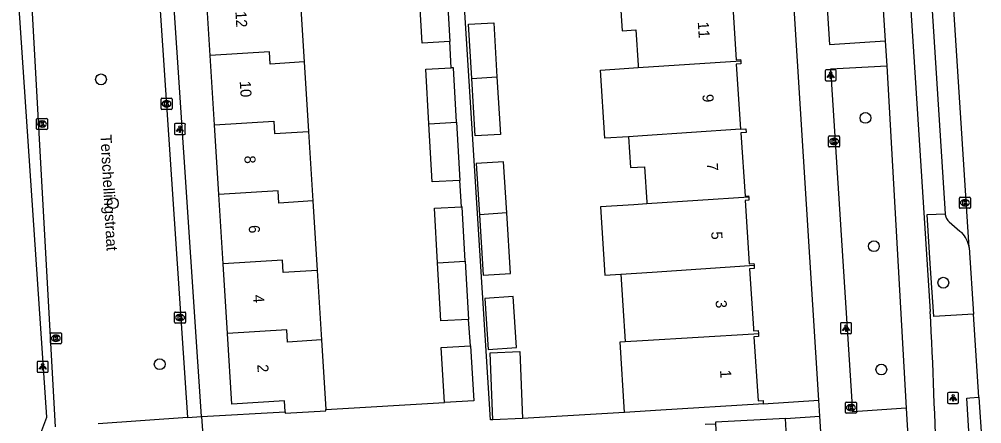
# Model space of a CAD drawing. Extents: x 159689 to 160786, y 387323 to 388339.
# Drawn here: x 160696.1 to 160783.4, y 387545.2 to 387581.9 of the extents above; entities that cross this region are included whole.
import ezdxf

# ---------------------------------------------------------------- set-up
doc = ezdxf.new("R2010")
doc.units = 0
for name, color, linetype in [('IMGEO_Boom', 7, 'Continuous'), ('IMGEO_Fietspad_gesloten', 7, 'Continuous'), ('IMGEO_Kolk', 7, 'Continuous'), ('IMGEO_Lichtpunt', 7, 'Continuous'), ('IMGEO_Openbare_ruimte_label', 7, 'Continuous'), ('IMGEO_Pand', 7, 'Continuous'), ('IMGEO_Pand_nummerreeks', 7, 'Continuous'), ('IMGEO_Parkeervlak_open', 7, 'Continuous'), ('IMGEO_Rijbaan_lokaal_gesloten', 7, 'Continuous'), ('IMGEO_Verkeerseiland_open', 7, 'Continuous'), ('IMGEO_Voetpad_open', 7, 'Continuous')]:
    doc.layers.add(name, color=color, linetype=linetype)

msp = doc.modelspace()

# ---------------------------------------------------------------- linework, layer by layer
at = {"layer": 'IMGEO_Boom'}
for centre in [(160703.482, 387576.416), (160772.832, 387572.917), (160704.559, 387565.17), (160773.598, 387561.274), (160779.895, 387557.959), (160708.806, 387550.559), (160774.273, 387550.077)]:
    msp.add_circle(centre, 0.489, dxfattribs=at)
at = {"layer": 'IMGEO_Fietspad_gesloten'}
for points in [[(160774.212, 387625.176), (160778.712, 387555.353)], [(160772.776, 387608.527), (160774.62, 387579.904)], [(160774.62, 387579.904), (160774.766, 387577.644)], [(160774.766, 387577.644), (160776.539, 387546.569)], [(160776.539, 387546.569), (160776.713, 387543.525)]]:
    msp.add_lwpolyline(points, dxfattribs=at)
msp.add_arc((160273.505, 387528.894), 505.899, 359.63323, 2.99794, dxfattribs=at)
at = {"layer": 'IMGEO_Kolk'}
for p, q in [((160708.925, 387573.771), (160708.925, 387574.623)), ((160709, 387574.697), (160709.852, 387574.697)), ((160709.413, 387574.477), (160709.438, 387574.477)), ((160709.926, 387574.623), (160709.926, 387573.771)), ((160709.852, 387573.697), (160709, 387573.697)), ((160709.436, 387573.917), (160709.411, 387573.917)), ((160697.623, 387571.941), (160697.623, 387572.793)), ((160697.698, 387572.867), (160698.55, 387572.867)), ((160698.111, 387572.647), (160698.136, 387572.647)), ((160698.624, 387572.793), (160698.624, 387571.941)), ((160698.55, 387571.867), (160697.698, 387571.867)), ((160698.134, 387572.087), (160698.109, 387572.087)), ((160769.488, 387570.36), (160769.488, 387571.212)), ((160769.563, 387571.286), (160770.415, 387571.286)), ((160769.976, 387571.066), (160770.001, 387571.066)), ((160770.489, 387571.212), (160770.489, 387570.36)), ((160770.415, 387570.286), (160769.563, 387570.286)), ((160769.999, 387570.506), (160769.974, 387570.506)), ((160781.354, 387564.787), (160781.354, 387565.639)), ((160781.429, 387565.713), (160782.281, 387565.713)), ((160781.842, 387565.493), (160781.867, 387565.493)), ((160782.355, 387565.639), (160782.355, 387564.787)), ((160782.281, 387564.713), (160781.429, 387564.713)), ((160781.865, 387564.933), (160781.84, 387564.933)), ((160710.152, 387554.372), (160710.152, 387555.224)), ((160710.227, 387555.298), (160711.079, 387555.298)), ((160710.64, 387555.078), (160710.665, 387555.078)), ((160711.153, 387555.224), (160711.153, 387554.372)), ((160711.079, 387554.298), (160710.227, 387554.298)), ((160710.663, 387554.518), (160710.638, 387554.518)), ((160698.884, 387552.487), (160698.884, 387553.339)), ((160698.959, 387553.413), (160699.811, 387553.413)), ((160699.372, 387553.193), (160699.397, 387553.193)), ((160699.885, 387553.339), (160699.885, 387552.487)), ((160699.811, 387552.413), (160698.959, 387552.413)), ((160699.395, 387552.633), (160699.37, 387552.633)), ((160771.088, 387547.117), (160771.94, 387547.117)), ((160771.013, 387546.191), (160771.013, 387547.043)), ((160771.524, 387546.337), (160771.499, 387546.337)), ((160771.501, 387546.897), (160771.526, 387546.897)), ((160772.014, 387547.043), (160772.014, 387546.191)), ((160771.94, 387546.117), (160771.088, 387546.117))]:
    msp.add_line(p, q, dxfattribs=at)
for points in [[(160708.925, 387573.771), (160708.925, 387574.623)], [(160709, 387574.697), (160709.852, 387574.697)], [(160709.246, 387574.397), (160709.369, 387574.397), (160709.369, 387574.246), (160709.499, 387574.397), (160709.663, 387574.397), (160709.517, 387574.246), (160709.67, 387573.997), (160709.518, 387573.997), (160709.433, 387574.161), (160709.369, 387574.094), (160709.369, 387573.997), (160709.246, 387573.997), (160709.246, 387574.397)], [(160709.926, 387574.623), (160709.926, 387573.771)], [(160709.852, 387573.697), (160709, 387573.697)], [(160697.623, 387571.941), (160697.623, 387572.793)], [(160697.698, 387572.867), (160698.55, 387572.867)], [(160697.944, 387572.567), (160698.067, 387572.567), (160698.067, 387572.416), (160698.197, 387572.567), (160698.361, 387572.567), (160698.215, 387572.416), (160698.368, 387572.167), (160698.216, 387572.167), (160698.131, 387572.331), (160698.067, 387572.264), (160698.067, 387572.167), (160697.944, 387572.167), (160697.944, 387572.567)], [(160698.624, 387572.793), (160698.624, 387571.941)], [(160698.55, 387571.867), (160697.698, 387571.867)], [(160769.488, 387570.36), (160769.488, 387571.212)], [(160769.563, 387571.286), (160770.415, 387571.286)], [(160769.809, 387570.986), (160769.932, 387570.986), (160769.932, 387570.835), (160770.062, 387570.986), (160770.226, 387570.986), (160770.08, 387570.835), (160770.233, 387570.586), (160770.081, 387570.586), (160769.996, 387570.75), (160769.932, 387570.683), (160769.932, 387570.586), (160769.809, 387570.586), (160769.809, 387570.986)], [(160770.489, 387571.212), (160770.489, 387570.36)], [(160770.415, 387570.286), (160769.563, 387570.286)], [(160781.354, 387564.787), (160781.354, 387565.639)], [(160781.429, 387565.713), (160782.281, 387565.713)], [(160781.675, 387565.413), (160781.798, 387565.413), (160781.798, 387565.262), (160781.928, 387565.413), (160782.092, 387565.413), (160781.946, 387565.262), (160782.099, 387565.013), (160781.947, 387565.013), (160781.862, 387565.177), (160781.798, 387565.11), (160781.798, 387565.013), (160781.675, 387565.013), (160781.675, 387565.413)], [(160782.355, 387565.639), (160782.355, 387564.787)], [(160782.281, 387564.713), (160781.429, 387564.713)], [(160710.152, 387554.372), (160710.152, 387555.224)], [(160710.227, 387555.298), (160711.079, 387555.298)], [(160710.473, 387554.998), (160710.596, 387554.998), (160710.596, 387554.847), (160710.726, 387554.998), (160710.89, 387554.998), (160710.744, 387554.847), (160710.897, 387554.598), (160710.745, 387554.598), (160710.66, 387554.762), (160710.596, 387554.695), (160710.596, 387554.598), (160710.473, 387554.598), (160710.473, 387554.998)], [(160711.153, 387555.224), (160711.153, 387554.372)], [(160711.079, 387554.298), (160710.227, 387554.298)], [(160698.884, 387552.487), (160698.884, 387553.339)], [(160698.959, 387553.413), (160699.811, 387553.413)], [(160699.885, 387553.339), (160699.885, 387552.487)], [(160699.811, 387552.413), (160698.959, 387552.413)], [(160699.205, 387553.113), (160699.328, 387553.113), (160699.328, 387552.962), (160699.458, 387553.113), (160699.622, 387553.113), (160699.476, 387552.962), (160699.629, 387552.713), (160699.477, 387552.713), (160699.392, 387552.877), (160699.328, 387552.81), (160699.328, 387552.713), (160699.205, 387552.713), (160699.205, 387553.113)], [(160771.088, 387547.117), (160771.94, 387547.117)], [(160771.013, 387546.191), (160771.013, 387547.043)], [(160771.334, 387546.817), (160771.457, 387546.817), (160771.457, 387546.666), (160771.587, 387546.817), (160771.751, 387546.817), (160771.605, 387546.666), (160771.758, 387546.417), (160771.606, 387546.417), (160771.521, 387546.581), (160771.457, 387546.514), (160771.457, 387546.417), (160771.334, 387546.417), (160771.334, 387546.817)], [(160772.014, 387547.043), (160772.014, 387546.191)], [(160771.94, 387546.117), (160771.088, 387546.117)]]:
    msp.add_lwpolyline(points, dxfattribs=at)
for centre, start, end in [((160709.002, 387574.621), 91.55205, 178.44795), ((160709.002, 387574.621), 91.55205, 178.44795), ((160709.85, 387574.621), 1.55205, 88.44795), ((160709.85, 387574.621), 1.55205, 88.44795), ((160709.002, 387573.773), 181.55205, 268.44795), ((160709.002, 387573.773), 181.55205, 268.44795), ((160709.85, 387573.773), 271.55205, 358.44795), ((160709.85, 387573.773), 271.55205, 358.44795), ((160697.7, 387572.791), 91.55205, 178.44795), ((160697.7, 387572.791), 91.55205, 178.44795), ((160698.548, 387572.791), 1.55205, 88.44795), ((160698.548, 387572.791), 1.55205, 88.44795), ((160697.7, 387571.943), 181.55205, 268.44795), ((160697.7, 387571.943), 181.55205, 268.44795), ((160698.548, 387571.943), 271.55205, 358.44795), ((160698.548, 387571.943), 271.55205, 358.44795), ((160769.565, 387571.21), 91.55205, 178.44795), ((160769.565, 387571.21), 91.55205, 178.44795), ((160770.413, 387571.21), 1.55205, 88.44795), ((160770.413, 387571.21), 1.55205, 88.44795), ((160769.565, 387570.362), 181.55205, 268.44795), ((160769.565, 387570.362), 181.55205, 268.44795), ((160770.413, 387570.362), 271.55205, 358.44795), ((160770.413, 387570.362), 271.55205, 358.44795), ((160781.431, 387565.637), 91.55205, 178.44795), ((160781.431, 387565.637), 91.55205, 178.44795), ((160782.279, 387565.637), 1.55205, 88.44795), ((160782.279, 387565.637), 1.55205, 88.44795), ((160781.431, 387564.789), 181.55205, 268.44795), ((160781.431, 387564.789), 181.55205, 268.44795), ((160782.279, 387564.789), 271.55205, 358.44795), ((160782.279, 387564.789), 271.55205, 358.44795), ((160710.229, 387555.222), 91.55205, 178.44795), ((160710.229, 387555.222), 91.55205, 178.44795), ((160711.077, 387555.222), 1.55205, 88.44795), ((160711.077, 387555.222), 1.55205, 88.44795), ((160710.229, 387554.374), 181.55205, 268.44795), ((160710.229, 387554.374), 181.55205, 268.44795), ((160711.077, 387554.374), 271.55205, 358.44795), ((160711.077, 387554.374), 271.55205, 358.44795), ((160698.961, 387553.337), 91.55205, 178.44795), ((160698.961, 387553.337), 91.55205, 178.44795), ((160699.809, 387553.337), 1.55205, 88.44795), ((160699.809, 387553.337), 1.55205, 88.44795), ((160698.961, 387552.489), 181.55205, 268.44795), ((160698.961, 387552.489), 181.55205, 268.44795), ((160699.809, 387552.489), 271.55205, 358.44795), ((160699.809, 387552.489), 271.55205, 358.44795), ((160771.09, 387547.041), 91.55205, 178.44795), ((160771.09, 387547.041), 91.55205, 178.44795), ((160771.938, 387547.041), 1.55205, 88.44795), ((160771.938, 387547.041), 1.55205, 88.44795), ((160771.09, 387546.193), 181.55205, 268.44795), ((160771.09, 387546.193), 181.55205, 268.44795), ((160771.938, 387546.193), 271.55205, 358.44795), ((160771.938, 387546.193), 271.55205, 358.44795)]:
    msp.add_arc(centre, 0.0765, start, end, dxfattribs=at)
for centre, major_axis, ratio, start_param, end_param in [((160709.412, 387574.197), (-0.387, 0.002), 0.722429, 4.712389, 7.853982), ((160709.437, 387574.197), (-0.39, 0.002), 0.717154, 1.570796, 4.712389), ((160698.11, 387572.367), (-0.387, 0.002), 0.722429, 4.712389, 7.853982), ((160698.135, 387572.367), (-0.39, 0.002), 0.717154, 1.570796, 4.712389), ((160769.975, 387570.786), (-0.387, 0.002), 0.722429, 4.712389, 7.853982), ((160770, 387570.786), (-0.39, 0.002), 0.717154, 1.570796, 4.712389), ((160781.841, 387565.213), (-0.387, 0.002), 0.722429, 4.712389, 7.853982), ((160781.866, 387565.213), (-0.39, 0.002), 0.717154, 1.570796, 4.712389), ((160710.639, 387554.798), (-0.387, 0.002), 0.722429, 4.712389, 7.853982), ((160710.664, 387554.798), (-0.39, 0.002), 0.717154, 1.570796, 4.712389), ((160699.371, 387552.913), (-0.387, 0.002), 0.722429, 4.712389, 7.853982), ((160699.396, 387552.913), (-0.39, 0.002), 0.717154, 1.570796, 4.712389), ((160771.5, 387546.617), (-0.387, 0.002), 0.722429, 4.712389, 7.853982), ((160771.525, 387546.617), (-0.39, 0.002), 0.717154, 1.570796, 4.712389)]:
    msp.add_ellipse(centre, major_axis=major_axis, ratio=ratio, start_param=start_param, end_param=end_param, dxfattribs=at)
at = {"layer": 'IMGEO_Lichtpunt'}
for p, q in [((160769.168, 387577.199), (160769.168, 387576.392)), ((160769.168, 387577.199), (160769.168, 387576.392)), ((160770.07, 387577.294), (160769.262, 387577.294)), ((160770.07, 387577.294), (160769.262, 387577.294)), ((160770.164, 387576.392), (160770.164, 387577.199)), ((160770.164, 387576.392), (160770.164, 387577.199)), ((160769.262, 387576.298), (160770.07, 387576.298)), ((160769.262, 387576.298), (160770.07, 387576.298)), ((160711.036, 387572.398), (160710.228, 387572.398)), ((160711.036, 387572.398), (160710.228, 387572.398)), ((160710.134, 387572.303), (160710.134, 387571.496)), ((160710.134, 387572.303), (160710.134, 387571.496)), ((160711.13, 387571.496), (160711.13, 387572.303)), ((160711.13, 387571.496), (160711.13, 387572.303)), ((160710.228, 387571.402), (160711.036, 387571.402)), ((160710.228, 387571.402), (160711.036, 387571.402)), ((160770.577, 387554.235), (160770.577, 387553.428)), ((160770.577, 387554.235), (160770.577, 387553.428)), ((160771.479, 387554.33), (160770.671, 387554.33)), ((160771.479, 387554.33), (160770.671, 387554.33)), ((160771.573, 387553.428), (160771.573, 387554.235)), ((160771.573, 387553.428), (160771.573, 387554.235)), ((160770.671, 387553.334), (160771.479, 387553.334)), ((160770.671, 387553.334), (160771.479, 387553.334)), ((160697.694, 387550.726), (160697.694, 387549.919)), ((160697.694, 387550.726), (160697.694, 387549.919)), ((160698.596, 387550.821), (160697.788, 387550.821)), ((160698.596, 387550.821), (160697.788, 387550.821)), ((160698.69, 387549.919), (160698.69, 387550.726)), ((160698.69, 387549.919), (160698.69, 387550.726)), ((160697.788, 387549.825), (160698.596, 387549.825)), ((160697.788, 387549.825), (160698.596, 387549.825)), ((160781.189, 387548.003), (160780.381, 387548.003)), ((160781.189, 387548.003), (160780.381, 387548.003)), ((160780.287, 387547.908), (160780.287, 387547.101)), ((160780.287, 387547.908), (160780.287, 387547.101)), ((160781.283, 387547.101), (160781.283, 387547.908)), ((160781.283, 387547.101), (160781.283, 387547.908)), ((160780.381, 387547.007), (160781.189, 387547.007)), ((160780.381, 387547.007), (160781.189, 387547.007))]:
    msp.add_line(p, q, dxfattribs=at)
for points in [[(160769.542, 387576.863), (160769.581, 387576.835), (160769.393, 387576.573), (160769.355, 387576.6), (160769.542, 387576.863)], [(160769.644, 387576.815), (160769.691, 387576.815), (160769.691, 387576.493), (160769.644, 387576.493), (160769.644, 387576.815)], [(160769.754, 387576.835), (160769.792, 387576.862), (160769.979, 387576.6), (160769.94, 387576.572), (160769.754, 387576.835)], [(160710.508, 387571.967), (160710.547, 387571.939), (160710.359, 387571.677), (160710.321, 387571.704), (160710.508, 387571.967)], [(160710.61, 387571.919), (160710.657, 387571.919), (160710.657, 387571.597), (160710.61, 387571.597), (160710.61, 387571.919)], [(160710.72, 387571.939), (160710.758, 387571.966), (160710.945, 387571.704), (160710.906, 387571.676), (160710.72, 387571.939)], [(160770.951, 387553.899), (160770.99, 387553.871), (160770.802, 387553.609), (160770.764, 387553.636), (160770.951, 387553.899)], [(160771.053, 387553.851), (160771.1, 387553.851), (160771.1, 387553.529), (160771.053, 387553.529), (160771.053, 387553.851)], [(160771.163, 387553.871), (160771.201, 387553.898), (160771.388, 387553.636), (160771.349, 387553.608), (160771.163, 387553.871)], [(160698.068, 387550.39), (160698.107, 387550.362), (160697.919, 387550.1), (160697.881, 387550.127), (160698.068, 387550.39)], [(160698.17, 387550.342), (160698.217, 387550.342), (160698.217, 387550.02), (160698.17, 387550.02), (160698.17, 387550.342)], [(160698.28, 387550.362), (160698.318, 387550.389), (160698.505, 387550.127), (160698.466, 387550.099), (160698.28, 387550.362)], [(160780.661, 387547.572), (160780.7, 387547.544), (160780.512, 387547.282), (160780.474, 387547.309), (160780.661, 387547.572)], [(160780.763, 387547.524), (160780.81, 387547.524), (160780.81, 387547.202), (160780.763, 387547.202), (160780.763, 387547.524)], [(160780.873, 387547.544), (160780.911, 387547.571), (160781.098, 387547.309), (160781.059, 387547.281), (160780.873, 387547.544)]]:
    msp.add_lwpolyline(points, dxfattribs=at)
for centre in [(160769.667, 387576.997), (160710.633, 387572.101), (160771.076, 387554.033), (160698.193, 387550.524), (160780.786, 387547.706)]:
    msp.add_circle(centre, 0.0994, dxfattribs=at)
for centre, start, end in [((160769.262, 387577.199), 90, 180), ((160769.262, 387577.199), 90, 180), ((160770.07, 387577.199), 0, 90), ((160770.07, 387577.199), 0, 90), ((160769.262, 387576.392), 180, 270), ((160769.262, 387576.392), 180, 270), ((160770.07, 387576.392), 270, 0), ((160770.07, 387576.392), 270, 360), ((160710.228, 387572.303), 90, 180), ((160710.228, 387572.303), 90, 180), ((160711.036, 387572.303), 0, 90), ((160711.036, 387572.303), 0, 90), ((160710.228, 387571.496), 180, 270), ((160710.228, 387571.496), 180, 270), ((160711.036, 387571.496), 270, 0), ((160711.036, 387571.496), 270, 360), ((160770.671, 387554.235), 90, 180), ((160770.671, 387554.235), 90, 180), ((160771.479, 387554.235), 0, 90), ((160771.479, 387554.235), 0, 90), ((160770.671, 387553.428), 180, 270), ((160770.671, 387553.428), 180, 270), ((160771.479, 387553.428), 270, 0), ((160771.479, 387553.428), 270, 360), ((160697.788, 387550.726), 90, 180), ((160697.788, 387550.726), 90, 180), ((160698.596, 387550.726), 0, 90), ((160698.596, 387550.726), 0, 90), ((160697.788, 387549.919), 180, 270), ((160697.788, 387549.919), 180, 270), ((160698.596, 387549.919), 270, 0), ((160698.596, 387549.919), 270, 360), ((160780.381, 387547.908), 90, 180), ((160780.381, 387547.908), 90, 180), ((160781.189, 387547.908), 0, 90), ((160781.189, 387547.908), 0, 90), ((160780.381, 387547.101), 180, 270), ((160780.381, 387547.101), 180, 270), ((160781.189, 387547.101), 270, 0), ((160781.189, 387547.101), 270, 360)]:
    msp.add_arc(centre, 0.0946, start, end, dxfattribs=at)
at = {"layer": 'IMGEO_Pand'}
for points in [[(160713.389, 387578.594), (160712.998, 387584.901)], [(160735.124, 387579.859), (160732.612, 387579.718), (160732.317, 387584.978)], [(160734.828, 387585.133), (160735.124, 387579.859)], [(160721.521, 387584.308), (160721.912, 387578)], [(160760.714, 387584.258), (160761.095, 387584.283), (160761.112, 387584.025), (160760.739, 387584.001), (160761.114, 387578.197), (160761.509, 387578.222), (160761.517, 387578.099)], [(160751.813, 387583.674), (160750.568, 387583.592), (160750.747, 387580.819), (160751.993, 387580.9), (160752.199, 387577.716), (160752.207, 387577.59), (160752.214, 387577.488)], [(160737.111, 387576.496), (160736.818, 387581.418), (160739.11, 387581.554), (160739.402, 387576.646)], [(160721.912, 387578), (160718.823, 387577.809), (160718.753, 387578.929), (160713.389, 387578.594)], [(160713.78, 387572.285), (160713.389, 387578.594)], [(160721.912, 387578), (160722.303, 387571.691)], [(160752.214, 387577.488), (160761.517, 387578.099)], [(160761.517, 387578.099), (160761.534, 387577.837), (160761.108, 387577.809), (160761.492, 387571.883)], [(160733.217, 387572.368), (160732.939, 387577.33), (160735.259, 387577.46)], [(160735.729, 387572.524), (160735.451, 387577.471), (160735.259, 387577.46)], [(160751.321, 387571.216), (160749.184, 387571.076), (160748.782, 387577.263), (160750.935, 387577.404), (160752.214, 387577.488)], [(160739.402, 387576.646), (160739.713, 387571.417), (160737.421, 387571.281), (160737.111, 387576.496)], [(160737.111, 387576.496), (160739.402, 387576.646)], [(160713.78, 387572.285), (160719.148, 387572.62), (160719.218, 387571.5), (160722.303, 387571.691)], [(160733.217, 387572.368), (160735.729, 387572.524)], [(160736.025, 387567.243), (160733.513, 387567.102), (160733.217, 387572.368)], [(160735.729, 387572.524), (160736.025, 387567.243)], [(160714.171, 387565.975), (160713.78, 387572.285)], [(160722.303, 387571.691), (160722.694, 387565.382)], [(160761.492, 387571.883), (160752.604, 387571.3), (160751.321, 387571.216)], [(160761.492, 387571.883), (160761.983, 387571.915), (160762.004, 387571.587), (160761.532, 387571.556), (160761.904, 387565.826), (160762.232, 387565.847), (160762.24, 387565.719)], [(160751.321, 387571.216), (160751.503, 387568.409), (160752.774, 387568.492), (160752.983, 387565.27), (160752.993, 387565.112)], [(160740.283, 387564.289), (160739.984, 387568.938), (160737.509, 387568.779), (160737.809, 387564.13)], [(160722.694, 387565.382), (160719.613, 387565.191), (160719.543, 387566.311), (160714.171, 387565.975)], [(160714.562, 387559.667), (160714.171, 387565.975)], [(160722.694, 387565.382), (160723.085, 387559.074)], [(160762.24, 387565.719), (160752.993, 387565.112)], [(160762.24, 387565.719), (160762.257, 387565.454), (160761.922, 387565.432), (160762.295, 387559.681), (160762.711, 387559.708), (160762.722, 387559.537)], [(160733.999, 387559.751), (160733.721, 387564.712), (160736.182, 387564.85)], [(160736.511, 387559.907), (160736.233, 387564.853), (160736.182, 387564.85)], [(160752.993, 387565.112), (160751.807, 387565.034), (160748.791, 387564.836), (160749.192, 387558.648), (160750.631, 387558.743)], [(160740.283, 387564.289), (160737.809, 387564.13)], [(160737.809, 387564.13), (160738.16, 387558.632), (160740.636, 387558.792), (160740.283, 387564.289)], [(160723.085, 387559.074), (160720.008, 387558.883), (160719.938, 387560.003), (160714.562, 387559.667)], [(160714.953, 387553.359), (160714.562, 387559.667)], [(160733.999, 387559.751), (160736.511, 387559.907)], [(160736.807, 387554.625), (160734.295, 387554.484), (160733.999, 387559.751)], [(160736.511, 387559.907), (160736.807, 387554.625)], [(160750.631, 387558.743), (160753.477, 387558.93), (160762.306, 387559.51), (160762.722, 387559.537)], [(160762.722, 387559.537), (160762.741, 387559.243), (160762.325, 387559.221), (160762.676, 387553.808), (160762.681, 387553.725), (160762.69, 387553.59), (160763.101, 387553.618), (160763.119, 387553.35)], [(160723.085, 387559.074), (160723.476, 387552.765)], [(160750.631, 387558.743), (160750.816, 387555.888), (160751.028, 387552.615)], [(160738.593, 387551.909), (160741.173, 387552.075), (160740.874, 387556.697), (160738.295, 387556.531), (160738.593, 387551.909)], [(160723.476, 387552.765), (160720.403, 387552.575), (160720.333, 387553.695), (160714.953, 387553.359)], [(160720.174, 387546.251), (160720.113, 387547.229), (160715.351, 387546.934), (160714.953, 387553.359)], [(160751.028, 387552.615), (160752.59, 387552.709), (160762.703, 387553.323), (160763.119, 387553.35)], [(160763.119, 387553.35), (160763.137, 387553.084), (160762.72, 387553.057), (160763.096, 387547.249), (160763.537, 387547.278), (160763.556, 387546.975)], [(160723.476, 387552.765), (160723.866, 387546.463)], [(160750.975, 387546.17), (160750.564, 387552.586), (160751.028, 387552.615)], [(160734.629, 387547.084), (160734.339, 387552.085), (160737.009, 387552.24)], [(160737.009, 387552.24), (160737.3, 387547.239), (160734.629, 387547.084)], [(160739.038, 387545.511), (160738.793, 387551.606), (160741.476, 387551.714), (160741.722, 387545.619)], [(160720.174, 387546.251), (160720.183, 387546.108), (160723.874, 387546.337), (160723.866, 387546.463)], [(160763.556, 387546.975), (160763.116, 387546.947), (160754.273, 387546.374), (160750.975, 387546.17)], [(160741.722, 387545.619), (160739.038, 387545.511)], [(160765.575, 387545.636), (160759.232, 387545.302), (160759.239, 387545.162)], [(160759.239, 387545.162), (160759.404, 387542.027), (160765.747, 387542.361), (160765.575, 387545.636)]]:
    msp.add_lwpolyline(points, dxfattribs=at)
at = {"layer": 'IMGEO_Parkeervlak_open'}
for points in [[(160778.853, 387583.113), (160780.067, 387564.2)], [(160780.067, 387564.2), (160780.071, 387564.142)], [(160780.433, 387563.476), (160781.401, 387562.648), (160781.561, 387562.511)]]:
    msp.add_lwpolyline(points, dxfattribs=at)
for centre, radius, start, end in [((160781.163, 387564.304), 1.104, 188.4412, 228.61081), ((160779.714, 387560.736), 2.562, 9.30472, 43.85906)]:
    msp.add_arc(centre, radius, start, end, dxfattribs=at)
at = {"layer": 'IMGEO_Rijbaan_lokaal_gesloten'}
for points in [[(160782.242, 387561.15), (160780.621, 387586.572)], [(160782.242, 387561.15), (160782.631, 387555.097)], [(160783.114, 387547.572), (160782.631, 387555.097)], [(160783.114, 387547.572), (160783.382, 387543.516)]]:
    msp.add_lwpolyline(points, dxfattribs=at)
at = {"layer": 'IMGEO_Verkeerseiland_open'}
for points in [[(160782.631, 387555.097), (160779.022, 387554.897), (160778.713, 387559.71), (160778.441, 387564.157), (160780.067, 387564.2)], [(160782.28, 387543.481), (160782.028, 387547.491), (160782.302, 387547.512), (160783.114, 387547.572)]]:
    msp.add_lwpolyline(points, dxfattribs=at)
at = {"layer": 'IMGEO_Voetpad_open'}
for points in [[(160768.611, 387547.295), (160764.717, 387608.871)], [(160767.778, 387607.596), (160769.557, 387579.582), (160774.62, 387579.904)], [(160739.038, 387545.511), (160738.83, 387545.511), (160734.943, 387607.035)], [(160712.603, 387545.814), (160708.755, 387603.295)], [(160697.139, 387584.625), (160708.666, 387585.397), (160711.321, 387545.723)], [(160699.337, 387544.871), (160697.139, 387584.625)], [(160698.213, 387515.6), (160696.562, 387540.434), (160698.552, 387545.763), (160696.063, 387582.879)], [(160735.259, 387577.46), (160735.124, 387579.859)], [(160776.539, 387546.569), (160771.679, 387546.25), (160769.705, 387577.382), (160774.766, 387577.644)], [(160736.182, 387564.85), (160736.025, 387567.243)], [(160737.009, 387552.24), (160736.807, 387554.625)], [(160723.866, 387546.463), (160734.629, 387547.084)], [(160763.556, 387546.975), (160768.611, 387547.295)], [(160768.703, 387545.834), (160768.611, 387547.295)], [(160712.603, 387545.814), (160720.174, 387546.251)], [(160711.321, 387545.723), (160703.234, 387545.148)], [(160711.321, 387545.723), (160712.603, 387545.814)], [(160712.603, 387545.814), (160712.747, 387543.664)], [(160750.975, 387546.17), (160741.722, 387545.619)], [(160765.575, 387545.636), (160768.703, 387545.834)], [(160770.348, 387519.827), (160768.703, 387545.834)], [(160758.3, 387545.11), (160759.239, 387545.162)]]:
    msp.add_lwpolyline(points, dxfattribs=at)

# ---------------------------------------------------------------- texts
at = {"layer": 'IMGEO_Openbare_ruimte_label'}
msp.add_text('Terschellingstraat', height=1, rotation=273.03687, dxfattribs=at).set_placement((160703.432, 387571.371))
at = {"layer": 'IMGEO_Pand_nummerreeks'}
for s, rotation, p in [('12', 273.54647, (160715.667, 387582.574)), ('11', 273.64953, (160757.616, 387581.622)), ('10', 273.54647, (160716.059, 387576.25)), ('9', 273.64953, (160758.036, 387575.047)), ('8', 273.54647, (160716.479, 387569.473)), ('7', 273.64953, (160758.434, 387568.817)), ('6', 273.54647, (160716.87, 387563.159)), ('5', 273.64953, (160758.832, 387562.587)), ('4', 273.54647, (160717.261, 387556.841)), ('3', 273.64953, (160759.229, 387556.357)), ('2', 273.5464, (160717.653, 387550.526)), ('1', 273.64953, (160759.634, 387550.014))]:
    msp.add_text(s, height=1, rotation=rotation, dxfattribs=at).set_placement(p)

doc.saveas('drawing.dxf')
